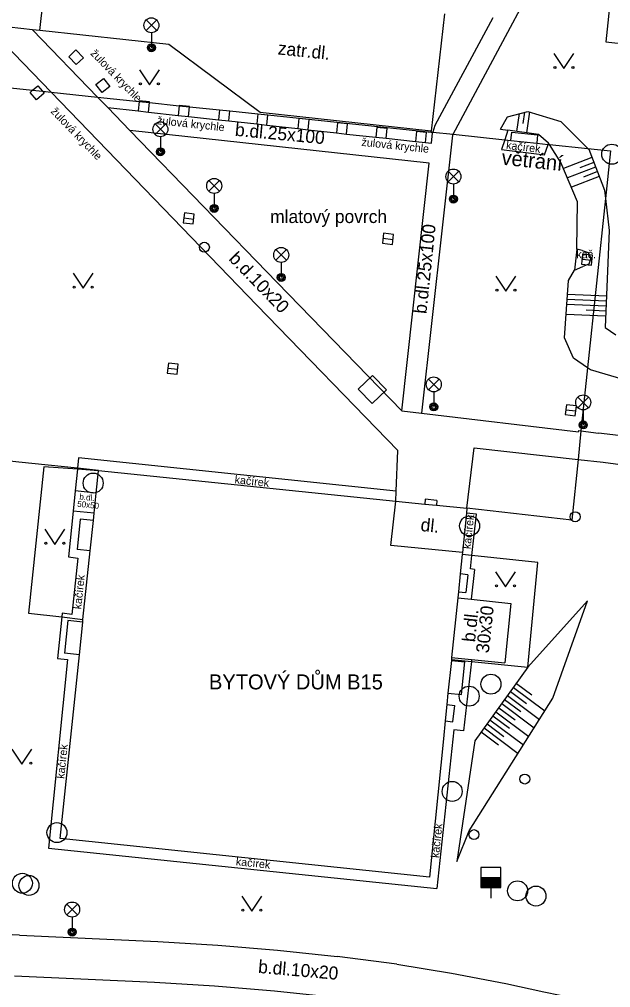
# Model space of a CAD drawing. Extents: x -598233 to -596890, y -1157848 to -1156431.
# Drawn here: x -597835.98 to -597806.42, y -1156808.68 to -1156760.28 of the extents above; entities that cross this region are included whole.
import ezdxf

# ---------------------------------------------------------------- set-up
doc = ezdxf.new("R2010")
doc.units = 0
for name, color, linetype in [('Level 10', 7, 'Continuous'), ('Level 11', 7, 'Continuous'), ('Level 14', 7, 'Continuous'), ('Level 15', 7, 'Continuous'), ('Level 25', 7, 'Continuous'), ('Level 26', 7, 'Continuous'), ('Level 27', 7, 'Continuous'), ('Level 28', 7, 'Continuous'), ('Level 33', 7, 'Continuous'), ('Level 36', 7, 'Continuous'), ('Level 40', 7, 'Continuous'), ('Level 41', 7, 'Continuous'), ('Level 42', 7, 'Continuous'), ('Level 5', 7, 'Continuous'), ('Level 7', 7, 'Continuous')]:
    doc.layers.add(name, color=color, linetype=linetype)

msp = doc.modelspace()

# ---------------------------------------------------------------- linework, layer by layer
at = {"layer": 'Level 10'}
for points in [[(-597835.33, -1156760.8), (-597837.67, -1156760.53)], [(-597834.95, -1156760.83), (-597835.33, -1156760.8)], [(-597836.22, -1156808.08), (-597829.22, -1156808.4)], [(-597829.22, -1156808.4), (-597826.22, -1156808.58), (-597823.22, -1156808.84), (-597820.22, -1156809.16)]]:
    msp.add_lwpolyline(points, dxfattribs=at)
at = {"layer": 'Level 11'}
for points in [[(-597814.32, -1156766.07), (-597814.29, -1156766.02), (-597808.07, -1156754.4)], [(-597834.95, -1156760.83), (-597834.63, -1156757.86)], [(-597814.73, -1156760), (-597815.39, -1156765.87)], [(-597812.3, -1156760.2), (-597815.2, -1156765.58)], [(-597837.67, -1156760.53), (-597834.39, -1156763.92), (-597824.1, -1156774.56)], [(-597831.56, -1156764.69), (-597832.07, -1156764.17), (-597835.33, -1156760.8)], [(-597828.51, -1156761.53), (-597834.95, -1156760.83)], [(-597823.94, -1156764.93), (-597828.51, -1156761.53)], [(-597831.56, -1156764.69), (-597830.04, -1156764.86), (-597829.53, -1156764.92), (-597828.04, -1156765.08), (-597827.53, -1156765.14), (-597826.02, -1156765.3), (-597825.51, -1156765.36), (-597824.11, -1156765.51), (-597823.6, -1156765.57), (-597822.05, -1156765.74), (-597821.54, -1156765.8), (-597820.13, -1156765.95), (-597819.62, -1156766.01), (-597818.15, -1156766.17), (-597817.64, -1156766.22), (-597816.18, -1156766.38), (-597815.67, -1156766.44), (-597815.37, -1156766.47)], [(-597830.45, -1156765.84), (-597831.56, -1156764.69)], [(-597815.39, -1156765.87), (-597823.94, -1156764.93)], [(-597815.49, -1156767.46), (-597830.45, -1156765.84)], [(-597823.09, -1156773.44), (-597830.45, -1156765.84)], [(-597815.39, -1156765.91), (-597815.39, -1156765.87)], [(-597815.37, -1156766.47), (-597815.32, -1156765.95)], [(-597815.2, -1156765.58), (-597815.31, -1156765.92), (-597815.32, -1156765.95)], [(-597811.55, -1156765.82), (-597811.71, -1156766.3)], [(-597810.03, -1156766.03), (-597811.55, -1156765.82)], [(-597814.32, -1156766.07), (-597815.87, -1156779.96)], [(-597811.71, -1156766.3), (-597811.88, -1156766.78)], [(-597809.52, -1156766.47), (-597810.03, -1156766.03)], [(-597809.54, -1156766.53), (-597809.52, -1156766.47)], [(-597811.88, -1156766.78), (-597809.72, -1156767.05)], [(-597809.72, -1156767.05), (-597809.54, -1156766.53)], [(-597816.86, -1156779.84), (-597815.49, -1156767.46)], [(-597808.11, -1156771.76), (-597808.23, -1156772.81)], [(-597807.84, -1156771.84), (-597807.54, -1156771.93), (-597807.4, -1156772.21), (-597807.51, -1156772.51), (-597807.8, -1156772.63)], [(-597823.09, -1156773.44), (-597816.86, -1156779.84)], [(-597817.05, -1156781.83), (-597824.1, -1156774.56)], [(-597816.86, -1156779.84), (-597815.87, -1156779.96)], [(-597815.87, -1156779.96), (-597808.02, -1156780.89)], [(-597808.02, -1156780.89), (-597808.01, -1156780.83)], [(-597808.01, -1156780.83), (-597807.9, -1156780.85), (-597807.02, -1156780.97)], [(-597786.98, -1156783.31), (-597807.02, -1156780.97)], [(-597817.16, -1156784.36), (-597817.14, -1156783.86), (-597817.05, -1156781.83)], [(-597813.6, -1156784.72), (-597813.24, -1156781.7), (-597808.04, -1156782.28)], [(-597833.02, -1156782.2), (-597833.07, -1156782.72)], [(-597817.14, -1156783.86), (-597833.02, -1156782.2)], [(-597808.04, -1156782.28), (-597806.79, -1156782.42), (-597798.03, -1156783.59)], [(-597833.08, -1156782.77), (-597833.19, -1156783.85)], [(-597833.07, -1156782.72), (-597833.08, -1156782.77)], [(-597833.19, -1156783.85), (-597833.29, -1156784.86)], [(-597832.14, -1156783.96), (-597833.19, -1156783.85)], [(-597833.29, -1156784.86), (-597833.53, -1156787.15)], [(-597832.24, -1156784.97), (-597833.29, -1156784.86)], [(-597813.13, -1156785.01), (-597813.63, -1156784.96)], [(-597813.36, -1156787.07), (-597813.13, -1156785.01)], [(-597833.53, -1156787.15), (-597833.05, -1156787.21)], [(-597833.05, -1156787.21), (-597833.35, -1156790.02)], [(-597813.43, -1156787.75), (-597813.36, -1156787.07)], [(-597813.23, -1156787.77), (-597813.43, -1156787.75)], [(-597813.23, -1156787.77), (-597813.39, -1156789.26)], [(-597814.06, -1156789.19), (-597813.39, -1156789.26), (-597811.4, -1156789.47)], [(-597811.4, -1156789.47), (-597811.7, -1156792.45)], [(-597833.86, -1156790.15), (-597834.07, -1156792.23)], [(-597833.84, -1156789.96), (-597833.86, -1156790.15)], [(-597833.35, -1156790.02), (-597833.84, -1156789.96)], [(-597833.57, -1156792.28), (-597834.53, -1156801.7)], [(-597834.07, -1156792.23), (-597833.57, -1156792.28)], [(-597814.37, -1156792.18), (-597813.37, -1156792.28), (-597811.7, -1156792.45)], [(-597813.38, -1156792.38), (-597813.77, -1156795.85)], [(-597813.37, -1156792.28), (-597813.38, -1156792.38)], [(-597814.26, -1156795.8), (-597815.1, -1156803.73)], [(-597813.77, -1156795.85), (-597814.26, -1156795.8)], [(-597834.53, -1156801.7), (-597815.1, -1156803.73)], [(-597835.97, -1156806.05), (-597840.06, -1156805.87)], [(-597835.97, -1156806.05), (-597829.06, -1156806.37)], [(-597829.06, -1156806.37), (-597826.06, -1156806.55), (-597823.07, -1156806.8), (-597820.09, -1156807.12)], [(-597817.11, -1156807.51), (-597820.09, -1156807.12)], [(-597817.11, -1156807.51), (-597814.37, -1156807.96), (-597811.65, -1156808.47), (-597809.75, -1156808.88), (-597808.94, -1156809.05)]]:
    msp.add_lwpolyline(points, dxfattribs=at)
at = {"layer": 'Level 14'}
for points in [[(-597811.58, -1156765.15), (-597810.56, -1156764.88)], [(-597810.56, -1156764.88), (-597808.91, -1156765.38)], [(-597811.92, -1156765.77), (-597811.58, -1156765.15)], [(-597808.91, -1156765.38), (-597807.55, -1156766.73)], [(-597811.92, -1156765.77), (-597811.55, -1156765.82)], [(-597809.48, -1156766.54), (-597809.52, -1156766.47)], [(-597808.9, -1156767.43), (-597809.48, -1156766.54)], [(-597807.55, -1156766.73), (-597807.51, -1156766.77)], [(-597807.51, -1156766.77), (-597806.72, -1156768.82)], [(-597808.07, -1156769.4), (-597808.9, -1156767.43)], [(-597806.72, -1156768.82), (-597806.67, -1156769.24)], [(-597806.67, -1156769.24), (-597806.49, -1156770.83)], [(-597808.11, -1156771.76), (-597808.07, -1156769.4)], [(-597806.49, -1156770.83), (-597806.69, -1156775.68)], [(-597807.84, -1156771.84), (-597808.11, -1156771.76)], [(-597808.23, -1156772.81), (-597807.8, -1156772.63)], [(-597808.52, -1156773.34), (-597808.23, -1156772.81)], [(-597808.73, -1156776.2), (-597808.52, -1156773.34)], [(-597806.69, -1156775.68), (-597806.16, -1156776.05)], [(-597808.28, -1156777.22), (-597808.73, -1156776.2)], [(-597807.57, -1156777.7), (-597808.28, -1156777.22)], [(-597807.42, -1156777.8), (-597807.57, -1156777.7)], [(-597804.66, -1156778.61), (-597807.42, -1156777.8)], [(-597807.58, -1156789.34), (-597810.55, -1156792.66)], [(-597809.3, -1156794.21), (-597807.58, -1156789.34)], [(-597810.55, -1156792.66), (-597813.2, -1156796.34)], [(-597813.49, -1156800.84), (-597809.3, -1156794.21)], [(-597813.2, -1156796.34), (-597814.11, -1156802.37)], [(-597814.11, -1156802.37), (-597813.49, -1156800.84)]]:
    msp.add_lwpolyline(points, dxfattribs=at)
at = {"layer": 'Level 15'}
for points in [[(-597811.1, -1156765.88), (-597810.98, -1156764.99)], [(-597810.79, -1156765.49), (-597810.71, -1156764.92)], [(-597810.6, -1156765.95), (-597810.46, -1156764.91)], [(-597807.35, -1156767.19), (-597808.77, -1156767.74)], [(-597807.26, -1156767.43), (-597807.96, -1156767.7)], [(-597807.17, -1156767.66), (-597808.57, -1156768.2)], [(-597807.08, -1156767.89), (-597807.78, -1156768.16)], [(-597806.99, -1156768.13), (-597808.38, -1156768.66)], [(-597806.63, -1156774.11), (-597808.57, -1156774.03)], [(-597806.65, -1156774.61), (-597808.61, -1156774.53)], [(-597806.64, -1156774.36), (-597808.59, -1156774.28)], [(-597806.67, -1156775.11), (-597808.64, -1156775.03)], [(-597806.66, -1156774.86), (-597807.64, -1156774.82)], [(-597811.13, -1156793.47), (-597810.35, -1156794.05)], [(-597811.57, -1156794.08), (-597809.97, -1156795.27)], [(-597811.42, -1156793.87), (-597810.63, -1156794.47)], [(-597811.28, -1156793.67), (-597809.7, -1156794.85)], [(-597811.86, -1156794.48), (-597810.24, -1156795.7)], [(-597811.72, -1156794.28), (-597810.91, -1156794.88)], [(-597812.15, -1156794.89), (-597810.51, -1156796.12)], [(-597812.01, -1156794.69), (-597811.19, -1156795.3)], [(-597812.59, -1156795.5), (-597811.75, -1156796.13)], [(-597812.45, -1156795.29), (-597810.77, -1156796.54)], [(-597812.3, -1156795.09), (-597811.47, -1156795.71)], [(-597812.89, -1156795.9), (-597812.03, -1156796.54)], [(-597812.74, -1156795.7), (-597811.04, -1156796.97)]]:
    msp.add_lwpolyline(points, dxfattribs=at)
at = {"layer": 'Level 25'}
for points in [[(-597833.51, -1156762.15), (-597833.15, -1156761.81)], [(-597833.15, -1156761.81), (-597832.78, -1156762.2)], [(-597833.14, -1156762.54), (-597833.51, -1156762.15)], [(-597832.78, -1156762.2), (-597833.14, -1156762.54)], [(-597832.16, -1156763.54), (-597831.77, -1156763.23)], [(-597831.84, -1156763.94), (-597832.16, -1156763.54)], [(-597831.77, -1156763.23), (-597831.45, -1156763.63)], [(-597835.44, -1156763.93), (-597835.32, -1156763.82)], [(-597835.12, -1156764.3), (-597835.44, -1156763.93)], [(-597835.32, -1156763.82), (-597835.06, -1156763.6)], [(-597834.74, -1156763.97), (-597835.12, -1156764.3)], [(-597835.06, -1156763.6), (-597834.82, -1156763.87)], [(-597834.82, -1156763.87), (-597834.74, -1156763.97)], [(-597831.45, -1156763.63), (-597831.84, -1156763.94)], [(-597829.99, -1156764.39), (-597830.04, -1156764.86)], [(-597829.48, -1156764.41), (-597829.99, -1156764.36)], [(-597829.99, -1156764.36), (-597829.99, -1156764.39)], [(-597829.53, -1156764.92), (-597829.48, -1156764.44)], [(-597829.48, -1156764.44), (-597829.48, -1156764.41)], [(-597827.99, -1156764.6), (-597828.04, -1156765.08)], [(-597827.48, -1156764.63), (-597827.99, -1156764.58)], [(-597827.99, -1156764.58), (-597827.99, -1156764.6)], [(-597827.53, -1156765.14), (-597827.48, -1156764.65)], [(-597827.48, -1156764.65), (-597827.48, -1156764.63)], [(-597825.97, -1156764.81), (-597826.02, -1156765.3)], [(-597825.51, -1156765.36), (-597825.46, -1156764.86)], [(-597824.06, -1156765.01), (-597824.11, -1156765.51)], [(-597823.6, -1156765.57), (-597823.55, -1156765.06)], [(-597822, -1156765.24), (-597822.05, -1156765.74)], [(-597821.49, -1156765.29), (-597822, -1156765.24)], [(-597821.54, -1156765.8), (-597821.49, -1156765.29)], [(-597820.08, -1156765.45), (-597820.13, -1156765.95)], [(-597819.57, -1156765.51), (-597820.08, -1156765.45)], [(-597819.62, -1156766.01), (-597819.57, -1156765.51)], [(-597818.1, -1156765.68), (-597818.15, -1156766.17)], [(-597817.59, -1156765.73), (-597818.1, -1156765.68)], [(-597817.64, -1156766.22), (-597817.59, -1156765.73)], [(-597816.13, -1156765.89), (-597816.18, -1156766.38)], [(-597815.62, -1156765.94), (-597816.13, -1156765.89)], [(-597815.67, -1156766.44), (-597815.62, -1156765.94)], [(-597811.41, -1156766.33), (-597811.35, -1156765.92), (-597810.08, -1156766.05), (-597810.1, -1156766.47)]]:
    msp.add_lwpolyline(points, dxfattribs=at)
at = {"layer": 'Level 26'}
msp.add_lwpolyline([(-597819.037, -1156778.7658), (-597818.3442, -1156779.487), (-597817.623, -1156778.7942), (-597818.3158, -1156778.073)], close=True, dxfattribs=at)
for points in [[(-597815.69, -1156784.27), (-597815.71, -1156784.51)], [(-597815.1, -1156784.33), (-597815.69, -1156784.27)], [(-597815.1, -1156784.33), (-597815.12, -1156784.57)], [(-597832.94, -1156785.26), (-597833.09, -1156786.78)], [(-597832.28, -1156785.33), (-597832.94, -1156785.26)], [(-597832.44, -1156786.84), (-597833.09, -1156786.78)], [(-597813.56, -1156788.04), (-597813.94, -1156788)], [(-597813.56, -1156788.04), (-597813.65, -1156788.93)], [(-597814.03, -1156788.9), (-597813.65, -1156788.93)], [(-597833.56, -1156790.33), (-597833.73, -1156791.96)], [(-597832.81, -1156790.41), (-597833.56, -1156790.33)], [(-597832.98, -1156792.04), (-597833.73, -1156791.96)], [(-597814.38, -1156792.32), (-597813.7, -1156792.39)], [(-597813.87, -1156794.03), (-597813.7, -1156792.39)], [(-597814.55, -1156793.96), (-597813.87, -1156794.03)], [(-597814.61, -1156794.53), (-597814.21, -1156794.57)], [(-597814.3, -1156795.39), (-597814.21, -1156794.57)], [(-597814.69, -1156795.35), (-597814.3, -1156795.39)]]:
    msp.add_lwpolyline(points, dxfattribs=at)
at = {"layer": 'Level 27'}
for p, q in [((-597827.7582, -1156770.2004), (-597827.2618, -1156770.2596)), ((-597817.7982, -1156771.2204), (-597817.3018, -1156771.2796)), ((-597807.8482, -1156772.2604), (-597807.3518, -1156772.3196)), ((-597828.5582, -1156777.7104), (-597828.0618, -1156777.7696)), ((-597808.6582, -1156779.7904), (-597808.1618, -1156779.8496))]:
    msp.add_line(p, q, dxfattribs=at)
for points in [[(-597827.7879, -1156770.4486), (-597827.2914, -1156770.5079), (-597827.2321, -1156770.0114), (-597827.7286, -1156769.9521)], [(-597817.8279, -1156771.4686), (-597817.3314, -1156771.5279), (-597817.2721, -1156771.0314), (-597817.7686, -1156770.9721)], [(-597807.8779, -1156772.5086), (-597807.3814, -1156772.5679), (-597807.3221, -1156772.0714), (-597807.8186, -1156772.0121)], [(-597828.5879, -1156777.9586), (-597828.0914, -1156778.0179), (-597828.0321, -1156777.5214), (-597828.5286, -1156777.4621)], [(-597808.6879, -1156780.0386), (-597808.1914, -1156780.0979), (-597808.1321, -1156779.6014), (-597808.6286, -1156779.5421)]]:
    msp.add_lwpolyline(points, close=True, dxfattribs=at)
for centre in [(-597806.36, -1156767.02), (-597832.29, -1156783.46), (-597813.47, -1156785.6), (-597812.4, -1156793.51), (-597813.49, -1156794.11), (-597814.34, -1156798.87), (-597834.1, -1156800.93), (-597835.83, -1156803.46), (-597835.5, -1156803.57), (-597811.07, -1156803.84), (-597810.15, -1156804.1)]:
    msp.add_circle(centre, 0.5, dxfattribs=at)
at = {"layer": 'Level 28'}
for p, q in [((-597812.9, -1156803.18), (-597811.9, -1156803.18)), ((-597812.9, -1156803.23), (-597811.9, -1156803.23)), ((-597812.9, -1156803.28), (-597811.9, -1156803.28)), ((-597812.9, -1156803.33), (-597811.9, -1156803.33)), ((-597812.9, -1156803.38), (-597811.9, -1156803.38)), ((-597812.9, -1156803.43), (-597811.9, -1156803.43)), ((-597812.9, -1156803.48), (-597811.9, -1156803.48)), ((-597812.9, -1156803.53), (-597811.9, -1156803.53)), ((-597812.9, -1156803.58), (-597811.9, -1156803.58)), ((-597812.9, -1156803.63), (-597811.9, -1156803.63)), ((-597812.4, -1156803.68), (-597812.4, -1156804.21))]:
    msp.add_line(p, q, dxfattribs=at)
msp.add_lwpolyline([(-597812.9, -1156803.68), (-597811.9, -1156803.68), (-597811.9, -1156802.68), (-597812.9, -1156802.68)], close=True, dxfattribs=at)
for centre in [(-597826.73, -1156771.67), (-597808.19, -1156785.14), (-597810.71, -1156798.25), (-597813.25, -1156801.03)]:
    msp.add_circle(centre, 0.25, dxfattribs=at)
at = {"layer": 'Level 33'}
for p, q in [((-597829.645, -1156760.84), (-597829.115, -1156760.31)), ((-597829.645, -1156760.31), (-597829.115, -1156760.84)), ((-597829.38, -1156760.95), (-597829.38, -1156761.7)), ((-597829.195, -1156766.04), (-597828.665, -1156765.51)), ((-597829.195, -1156765.51), (-597828.665, -1156766.04)), ((-597828.93, -1156766.15), (-597828.93, -1156766.9)), ((-597814.545, -1156768.4), (-597814.015, -1156767.87)), ((-597814.545, -1156767.87), (-597814.015, -1156768.4)), ((-597826.505, -1156768.87), (-597825.975, -1156768.34)), ((-597826.505, -1156768.34), (-597825.975, -1156768.87)), ((-597814.28, -1156768.51), (-597814.28, -1156769.26)), ((-597826.24, -1156768.98), (-597826.24, -1156769.73)), ((-597823.155, -1156772.32), (-597822.625, -1156771.79)), ((-597823.155, -1156771.79), (-597822.625, -1156772.32)), ((-597822.89, -1156772.43), (-597822.89, -1156773.18)), ((-597815.525, -1156778.79), (-597814.995, -1156778.26)), ((-597815.525, -1156778.26), (-597814.995, -1156778.79)), ((-597815.26, -1156778.9), (-597815.26, -1156779.65)), ((-597808.055, -1156779.69), (-597807.525, -1156779.16)), ((-597808.055, -1156779.16), (-597807.525, -1156779.69)), ((-597807.79, -1156779.8), (-597807.79, -1156780.55)), ((-597833.605, -1156805.04), (-597833.075, -1156804.51)), ((-597833.605, -1156804.51), (-597833.075, -1156805.04)), ((-597833.34, -1156805.15), (-597833.34, -1156805.9))]:
    msp.add_line(p, q, dxfattribs=at)
for centre, radius in [((-597829.38, -1156760.575), 0.375), ((-597829.38, -1156761.7), 0.2), ((-597829.38, -1156761.7), 0.1445), ((-597829.38, -1156761.7), 0.0876), ((-597828.93, -1156765.775), 0.375), ((-597828.93, -1156766.9), 0.2), ((-597828.93, -1156766.9), 0.1445), ((-597828.93, -1156766.9), 0.0876), ((-597814.28, -1156768.135), 0.375), ((-597826.24, -1156768.605), 0.375), ((-597814.28, -1156769.26), 0.2), ((-597814.28, -1156769.26), 0.1445), ((-597814.28, -1156769.26), 0.0876), ((-597826.24, -1156769.73), 0.2), ((-597826.24, -1156769.73), 0.1445), ((-597826.24, -1156769.73), 0.0876), ((-597822.89, -1156772.055), 0.375), ((-597822.89, -1156773.18), 0.2), ((-597822.89, -1156773.18), 0.1445), ((-597822.89, -1156773.18), 0.0876), ((-597815.26, -1156778.525), 0.375), ((-597807.79, -1156779.425), 0.375), ((-597815.26, -1156779.65), 0.2), ((-597815.26, -1156779.65), 0.1445), ((-597815.26, -1156779.65), 0.0876), ((-597807.79, -1156780.55), 0.2), ((-597807.79, -1156780.55), 0.1445), ((-597807.79, -1156780.55), 0.0876), ((-597833.34, -1156804.775), 0.375), ((-597833.34, -1156805.9), 0.2), ((-597833.34, -1156805.9), 0.1445), ((-597833.34, -1156805.9), 0.0876)]:
    msp.add_circle(centre, radius, dxfattribs=at)
at = {"layer": 'Level 36'}
for points in [[(-597809.25, -1156761.98), (-597808.75, -1156762.73), (-597808.25, -1156761.98)], [(-597829.98, -1156762.8), (-597829.48, -1156763.55), (-597828.98, -1156762.8)], [(-597833.29, -1156772.96), (-597832.79, -1156773.71), (-597832.29, -1156772.96)], [(-597812.15, -1156773.11), (-597811.65, -1156773.86), (-597811.15, -1156773.11)], [(-597834.71, -1156785.77), (-597834.21, -1156786.52), (-597833.71, -1156785.77)], [(-597812.17, -1156787.89), (-597811.67, -1156788.64), (-597811.17, -1156787.89)], [(-597836.35, -1156796.76), (-597835.85, -1156797.51), (-597835.35, -1156796.76)], [(-597824.86, -1156804.11), (-597824.36, -1156804.86), (-597823.86, -1156804.11)]]:
    msp.add_lwpolyline(points, dxfattribs=at)
for centre in [(-597809.2002, -1156762.6798), (-597808.3008, -1156762.6798), (-597829.9302, -1156763.4998), (-597829.0308, -1156763.4998), (-597833.2402, -1156773.6598), (-597832.3408, -1156773.6598), (-597812.1002, -1156773.8098), (-597811.2008, -1156773.8098), (-597834.6602, -1156786.4698), (-597833.7608, -1156786.4698), (-597812.1202, -1156788.5898), (-597811.2208, -1156788.5898), (-597835.4008, -1156797.4598), (-597824.8102, -1156804.8098), (-597823.9108, -1156804.8098)]:
    msp.add_circle(centre, 0.05, dxfattribs=at)
at = {"layer": 'Level 5'}
for points in [[(-597842.4, -1156763.08), (-597838.69, -1156763.47), (-597837.39, -1156763.61), (-597835.32, -1156763.82)], [(-597835.32, -1156763.82), (-597834.82, -1156763.87)], [(-597834.82, -1156763.87), (-597834.39, -1156763.92)], [(-597834.39, -1156763.92), (-597832.07, -1156764.17)], [(-597832.07, -1156764.17), (-597829.99, -1156764.39)], [(-597829.99, -1156764.39), (-597829.48, -1156764.44)], [(-597829.48, -1156764.44), (-597827.99, -1156764.6)], [(-597827.99, -1156764.6), (-597827.48, -1156764.65)], [(-597827.48, -1156764.65), (-597825.97, -1156764.81), (-597825.46, -1156764.86), (-597824.06, -1156765.01), (-597823.55, -1156765.06), (-597815.39, -1156765.91), (-597815.31, -1156765.92)], [(-597815.31, -1156765.92), (-597814.29, -1156766.02)], [(-597814.29, -1156766.02), (-597811.71, -1156766.3)], [(-597811.71, -1156766.3), (-597811.41, -1156766.33), (-597810.1, -1156766.47), (-597809.54, -1156766.53)], [(-597809.54, -1156766.53), (-597809.48, -1156766.54)], [(-597809.48, -1156766.54), (-597807.55, -1156766.73)], [(-597807.55, -1156766.73), (-597806.42, -1156766.85)], [(-597806.42, -1156766.85), (-597806.67, -1156769.24)], [(-597806.67, -1156769.24), (-597807.57, -1156777.7)], [(-597807.57, -1156777.7), (-597807.9, -1156780.85)], [(-597807.9, -1156780.85), (-597808.04, -1156782.28)], [(-597833.07, -1156782.72), (-597836, -1156782.41), (-597837.52, -1156782.25), (-597837.69, -1156782.23)], [(-597808.04, -1156782.28), (-597808.36, -1156785.31)], [(-597833.94, -1156801.23), (-597832.98, -1156792.04), (-597832.81, -1156790.41), (-597832.8, -1156790.27), (-597832.44, -1156786.84), (-597832.28, -1156785.33), (-597832.24, -1156784.97), (-597832.14, -1156783.96), (-597832.02, -1156782.85), (-597832.02, -1156782.83)], [(-597832.02, -1156782.83), (-597833.07, -1156782.72)], [(-597832.02, -1156782.83), (-597817.16, -1156784.36), (-597815.71, -1156784.51), (-597815.12, -1156784.57), (-597813.6, -1156784.72)], [(-597813.83, -1156786.92), (-597817.41, -1156786.57), (-597817.16, -1156784.36)], [(-597813.6, -1156784.72), (-597813.63, -1156784.96), (-597813.83, -1156786.92), (-597813.84, -1156787.02), (-597813.94, -1156788), (-597814.03, -1156788.9), (-597814.06, -1156789.19), (-597814.37, -1156792.18), (-597814.38, -1156792.28), (-597814.38, -1156792.32), (-597814.55, -1156793.96), (-597814.61, -1156794.53), (-597814.69, -1156795.35), (-597814.78, -1156796.25), (-597815.48, -1156803.16)], [(-597808.36, -1156785.31), (-597813.6, -1156784.72)], [(-597815.48, -1156803.16), (-597833.94, -1156801.23)]]:
    msp.add_lwpolyline(points, dxfattribs=at)
at = {"layer": 'Level 7'}
for points in [[(-597805.88, -1156753.92), (-597806.66, -1156761.4)], [(-597806.66, -1156761.4), (-597804.37, -1156761.65)], [(-597834.76, -1156782.65), (-597835.53, -1156789.96)], [(-597833.08, -1156782.77), (-597834.76, -1156782.65)], [(-597832.02, -1156782.85), (-597833.08, -1156782.77)], [(-597813.36, -1156787.07), (-597813.84, -1156787.02)], [(-597810.06, -1156787.43), (-597813.36, -1156787.07)], [(-597810.55, -1156792.66), (-597810.06, -1156787.43)], [(-597835.53, -1156789.96), (-597833.86, -1156790.15)], [(-597833.86, -1156790.15), (-597832.8, -1156790.27)], [(-597814.38, -1156792.28), (-597813.38, -1156792.38)], [(-597813.38, -1156792.38), (-597810.55, -1156792.66)]]:
    msp.add_lwpolyline(points, dxfattribs=at)

# ---------------------------------------------------------------- texts
at = {"layer": 'Level 40'}
for s, height, rotation, p in [('zatr.dl.', 0.65, 354, (-597823.08, -1156762.03)), ('b.dl.25x100', 0.65, 354.6215, (-597825.22, -1156766.1)), ('kačírek', 0.4, 353, (-597811.66, -1156766.75)), ('b.dl.25x100', 0.65, 83.97482, (-597815.63, -1156775.02)), ('b.d.10x20', 0.65, 314.05335, (-597825.55, -1156772.28)), ('kačírek', 0.4, 353.98416, (-597825.23, -1156783.47)), ('50x50', 0.3, 354, (-597833.1, -1156784.64)), ('b.dl.', 0.3, 354, (-597832.99, -1156784.28)), ('dl.', 0.65, 354.01389, (-597815.94, -1156785.85)), ('kačírek', 0.4, 84, (-597813.42, -1156786.77)), ('kačírek', 0.4, 83.83229, (-597832.89, -1156789.78)), ('30x30', 0.65, 83.83229, (-597812.51, -1156791.98)), ('b.dl.', 0.65, 83.83229, (-597813.2, -1156791.43)), ('kačírek', 0.4, 83.83229, (-597833.74, -1156798.25)), ('kačírek', 0.4, 83.83229, (-597815.01, -1156802.21)), ('kačírek', 0.4, 353.98416, (-597825.17, -1156802.56)), ('b.dl.10x20', 0.65, 355, (-597824.06, -1156807.94))]:
    msp.add_text(s, height=height, rotation=rotation, dxfattribs=at).set_placement(p)
msp.add_text('kač.', height=0.4, dxfattribs=at).set_placement((-597808.13, -1156772.22))
at = {"layer": 'Level 41'}
msp.add_text('BYTOVÝ DŮM B15', height=0.75, dxfattribs=at).set_placement((-597826.5, -1156793.77))
at = {"layer": 'Level 42'}
for s, height, rotation, p in [('žulová krychle', 0.4, 314, (-597832.45, -1156762.01)), ('žulová krychle', 0.4, 314, (-597834.44, -1156764.91)), ('žulová krychle', 0.4, 354, (-597829.11, -1156765.52)), ('žulová krychle', 0.4, 354, (-597818.89, -1156766.6)), ('větrání', 0.75, 354, (-597811.9, -1156767.54))]:
    msp.add_text(s, height=height, rotation=rotation, dxfattribs=at).set_placement(p)
msp.add_text('mlatový povrch', height=0.65, dxfattribs=at).set_placement((-597823.44, -1156770.46))

doc.saveas('drawing.dxf')
